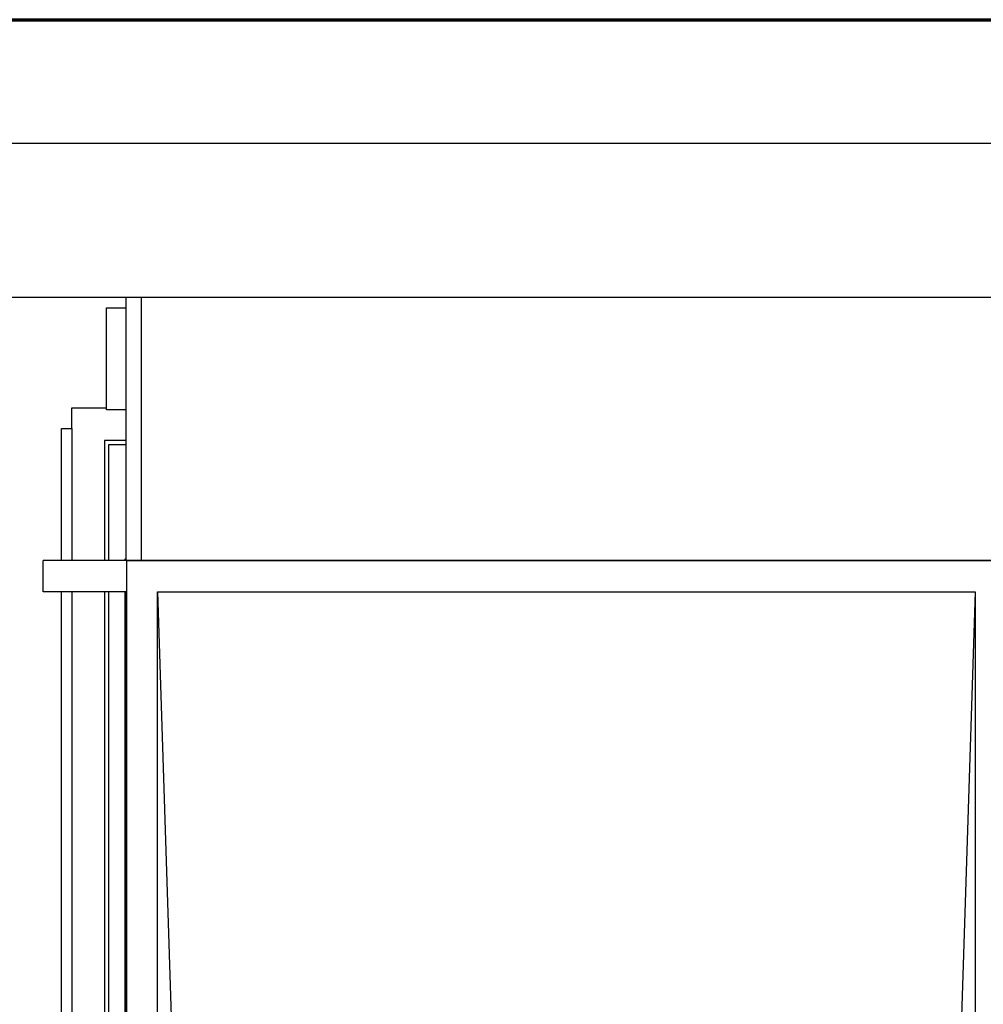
# Model space of a CAD drawing. Header units: inches. Extents: x 18 to 846, y -67 to 561.
# Tile 602 of 656: x 337 to 396, y 501 to 561. Entities that reach past the tile are written whole.
import ezdxf

# ---------------------------------------------------------------- set-up
doc = ezdxf.new("R2010")
doc.units = ezdxf.units.IN
doc.header["$LTSCALE"] = 24
doc.header["$MEASUREMENT"] = 0
for name, color, linetype, lineweight in [('Border (ANSI)', 7, 'Continuous', 70), ('Dimension (ANSI)', 7, 'Continuous', 25), ('Visible (ANSI)', 7, 'Continuous', 30)]:
    doc.layers.add(name, color=color, linetype=linetype, lineweight=lineweight)
doc.styles.add('Note Text (ANSI)', font='tahoma.ttf')
doc.dimstyles.new('SB Fraction-16 (ANSI)', dxfattribs={"dimscale": 24, "dimtxt": 0.125, "dimasz": 0.098425, "dimexe": 0.125, "dimexo": 0.0625, "dimgap": 0.031496, "dimtad": 0, "dimtih": 1, "dimtoh": 1, "dimdec": 4, "dimrnd": 1e-08, "dimzin": 0, "dimdsep": 46, "dimlunit": 5, "dimtxsty": 'Note Text (ANSI)', "dimcen": 0.09, "dimdle": 0.393701, "dimclrd": 256, "dimclre": 256, "dimclrt": 256, "dimadec": 0, "dimazin": 3, "dimtfac": 0.96, "dimtofl": 0, "dimtmove": 0, "dimatfit": 3, "dimfxl": 1, "dimfrac": 2, "dimtolj": 1, "dimtzin": 12, "dimlwd": -1, "dimlwe": -1, "dimarcsym": 0})

# ---------------------------------------------------------------- blocks, each defined once
blk = doc.blocks.new('Borders SUPERIOR BORDER')
at = {"layer": 'Border (ANSI)'}
blk.add_line((0.75, 23.375), (35.25, 23.375), dxfattribs=at)
blk = doc.blocks.new('*D17')
at = {"layer": 'Defpoints', "color": 0, "transparency": 16777216}
for p in [(538.678, 553.456), (331.678, 544.007), (538.678, 544.007)]:
    blk.add_point(p, dxfattribs=at)
at = {"layer": 'Dimension (ANSI)', "transparency": 16777216}
for p, q in [((331.678, 545.507), (331.678, 556.456)), ((538.678, 545.507), (538.678, 556.456)), ((334.041, 553.456), (422.777, 553.456)), ((536.316, 553.456), (430.677, 553.456))]:
    blk.add_line(p, q, dxfattribs=at)
for points in [[(334.041, 553.849), (334.041, 553.062), (331.678, 553.456)], [(536.316, 553.849), (536.316, 553.062), (538.678, 553.456)]]:
    blk.add_solid(points, dxfattribs=at)
at = {"layer": 'Dimension (ANSI)', "transparency": 16777216, "insert": (423.532, 555.018), "char_height": 3, "attachment_point": 1, "style": 'Note Text (ANSI)'}
blk.add_mtext('\\A1;207', dxfattribs=at)

msp = doc.modelspace()

# ---------------------------------------------------------------- linework, layer by layer
at = {"layer": 'Visible (ANSI)'}
for p, q in [((343.63343, 544.00673), (331.67843, 544.00673)), ((344.55343, 544.00673), (343.63343, 544.00673)), ((343.63343, 527.92673), (343.63343, 544.00673)), ((396.55343, 544.00673), (344.55343, 544.00673)), ((344.55343, 544.00673), (344.55343, 527.92673)), ((342.42843, 543.38173), (343.63343, 543.38173)), ((342.42843, 537.13173), (342.42843, 543.38173)), ((340.30343, 536.00673), (340.30343, 537.25673)), ((340.30343, 537.25673), (342.42843, 537.25673)), ((343.63343, 537.13173), (342.42843, 537.13173)), ((339.67843, 536.00673), (340.30343, 536.00673)), ((339.67843, 527.92673), (339.67843, 536.00673)), ((340.30343, 536.00673), (340.30343, 527.92673)), ((343.63343, 535.25673), (342.30343, 535.25673)), ((342.30343, 535.25673), (342.30343, 527.92673)), ((342.55343, 535.00673), (342.55343, 527.92673)), ((343.63343, 535.00673), (342.55343, 535.00673)), ((402.55343, 527.92673), (338.55343, 527.92673)), ((338.55343, 526.00673), (338.55343, 527.92673)), ((343.63343, 528.00673), (343.55343, 528.00673)), ((343.55343, 528.00673), (343.55343, 527.92673)), ((343.65343, 527.90673), (343.65343, 413.35673)), ((397.45343, 527.90673), (343.65343, 527.90673)), ((343.65343, 526.00673), (338.55343, 526.00673)), ((339.67843, 415.25673), (339.67843, 526.00673)), ((340.30343, 526.00673), (340.30343, 415.25673)), ((342.30343, 526.00673), (342.30343, 415.25673)), ((342.55343, 526.00673), (342.55343, 415.25673)), ((343.55343, 526.00673), (343.55343, 415.25673)), ((343.65343, 526.00673), (343.63343, 526.00673)), ((343.63343, 415.25673), (343.63343, 526.00673)), ((345.55343, 526.00673), (395.55343, 526.00673)), ((345.55343, 415.25673), (345.55343, 526.00673)), ((345.55343, 526.00673), (346.55343, 494.63173)), ((395.55343, 526.00673), (394.55343, 494.63173)), ((395.55343, 526.00673), (395.55343, 415.25673))]:
    msp.add_line(p, q, dxfattribs=at)

# ---------------------------------------------------------------- block references
at = {"xscale": 24, "yscale": 24, "zscale": 24}
msp.add_blockref('Borders SUPERIOR BORDER', (0, 0), dxfattribs=at)

# ---------------------------------------------------------------- dimensions: what is measured, and where the dimension line sits
at = {"layer": 'Dimension (ANSI)'}
dim = msp.add_linear_dim(base=(538.67843, 553.45555), p1=(331.67843, 544.00673), p2=(538.67843, 544.00673), dimstyle='SB Fraction-16 (ANSI)', override={"dimgap": 0.031496, "dimtih": 0, "dimtoh": 0, "dimdec": 4, "dimtol": 0, "dimlim": 0, "dimtp": 0, "dimtm": 0, "dimtdec": 2, "dimatfit": 1}, dxfattribs=at)
dim.commit()
dim.dimension.update_dxf_attribs({"geometry": '*D17', "text_midpoint": (426.72685, 553.45555), "dimtype": 160})

doc.saveas('drawing.dxf')
